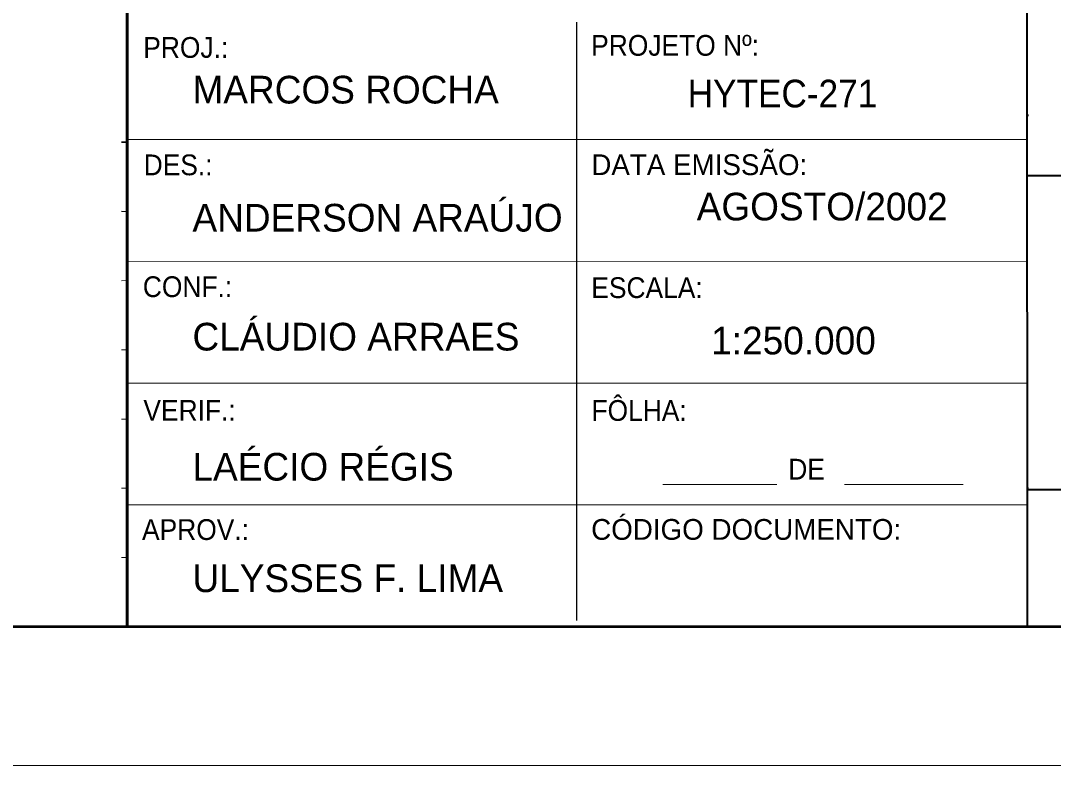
# Model space of a CAD drawing. Extents: x 553962 to 842807, y 8883888 to 9032388.
# Drawn here: x 794625 to 813277, y 8883888 to 8897334 of the extents above; entities that cross this region are included whole.
import ezdxf

# ---------------------------------------------------------------- set-up
doc = ezdxf.new("R2010")
doc.units = 0
doc.header["$LTSCALE"] = 200
doc.layers.add('3', color=7, linetype='Continuous', lineweight=13)
doc.layers.add('4', color=7, linetype='Continuous', lineweight=25)

msp = doc.modelspace()

# ---------------------------------------------------------------- linework, layer by layer
at = {"layer": '3'}
msp.add_lwpolyline([(842807.3, 9032387.8), (842807.3, 8883887.8), (553961.7, 8883887.8), (553961.7, 9032387.8)], close=True, dxfattribs=at)
at = {"layer": '3', "lineweight": 53}
msp.add_lwpolyline([(840307.3, 9029887.8), (840307.3, 8886387.8), (560211.7, 8886387.8), (560211.7, 9029887.8)], close=True, dxfattribs=at)
at = {"layer": '4', "lineweight": 40}
for p, q in [((796549.8, 8901392.8), (796547.3, 8886392.8)), ((812794.8, 8901372.8), (812804.8, 8886372.8)), ((796547.3, 8897305.3), (796547.3, 8886502.8)), ((812797.3, 8895627.8), (812829.8, 8895627.8)), ((812797.3, 8894535.3), (840302.3, 8894555.3)), ((812797.3, 8888890.3), (812827.3, 8888890.3)), ((812802.3, 8888870.3), (840304.8, 8888887.8))]:
    msp.add_line(p, q, dxfattribs=at)
at = {"layer": '4', "lineweight": 53}
for p, q in [((796547.3, 8886392.8), (796549.8, 8901392.8)), ((796557.3, 8886387.8), (796557.3, 8901387.8)), ((796547.3, 8886502.8), (796547.3, 8897305.3))]:
    msp.add_line(p, q, dxfattribs=at)
at = {"layer": '4'}
for p, q in [((804672.3, 8886502.8), (804672.3, 8897305.3)), ((796449.8, 8893892.8), (796544.8, 8893890.3))]:
    msp.add_line(p, q, dxfattribs=at)
at = {"layer": '4', "lineweight": 35}
msp.add_line((796449.8, 8895140.3), (796547.3, 8895140.3), dxfattribs=at)
at = {"layer": '4', "lineweight": 13}
for p, q in [((796544.8, 8895190.3), (812794.8, 8895190.3)), ((796544.8, 8892992.8), (812797.3, 8892987.8)), ((796449.8, 8892637.8), (796547.3, 8892640.3)), ((796447.3, 8891390.3), (796547.3, 8891390.3)), ((796549.8, 8890790.3), (812797.3, 8890790.3)), ((796449.8, 8890140.3), (796544.8, 8890137.8)), ((806222.3, 8888957.8), (808284.8, 8888957.8)), ((809502.3, 8888957.8), (811649.8, 8888957.8)), ((796449.8, 8888890.3), (796544.8, 8888890.3)), ((796547.3, 8888590.3), (812799.8, 8888592.8)), ((796449.8, 8887640.3), (796547.3, 8887640.3))]:
    msp.add_line(p, q, dxfattribs=at)

# ---------------------------------------------------------------- texts
at = {"layer": '4', "width": 0.95}
for s, height, p in [('PROJ.:', 375, (796839.8, 8896662.8)), ('PROJETO Nº:', 375, (804929.8, 8896700.3)), ('HYTEC-271', 500, (806672.3, 8895767.8)), ('DES.:', 375, (796847.3, 8894542.8)), ('CONF.:', 375, (796832.3, 8892342.8)), ('ESCALA:', 375, (804932.3, 8892325.3)), ('VERIF.:', 375, (796842.3, 8890110.3)), ('FÔLHA:', 375, (804934.8, 8890107.8)), ('DE', 375, (808489.8, 8889047.8)), ('APROV.:', 375, (796817.3, 8887957.8))]:
    msp.add_text(s, height=height, dxfattribs=at).set_placement(p)
at = {"layer": '4'}
for s, height, p in [('MARCOS ROCHA', 499.9, (797728.6, 8895838.3)), ('DATA EMISSÃO:', 374.9, (804932.3, 8894545.3)), ('AGOSTO/2002', 499.9, (806835.7, 8893727.2)), ('ANDERSON ARAÚJO', 499.9, (797728.6, 8893525.9)), ('CLÁUDIO ARRAES', 499.9, (797728.6, 8891378.3)), ('1:250.000', 499.9, (807097.3, 8891307.8)), ('LAÉCIO RÉGIS', 499.9, (797728.6, 8889029.3)), ('CÓDIGO DOCUMENTO:', 375, (804929.8, 8887960.3)), ('ULYSSES F. LIMA', 499.9, (797728.6, 8887015.9))]:
    msp.add_text(s, height=height, dxfattribs=at).set_placement(p)

doc.saveas('drawing.dxf')
